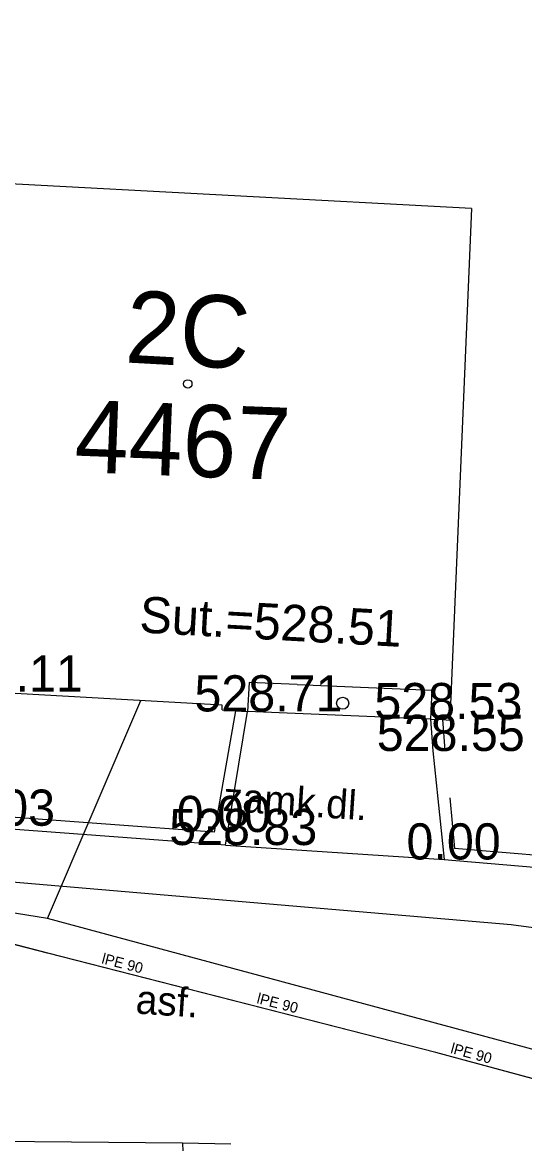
# Model space of a CAD drawing. Extents: x -669393 to -668650, y -1126925 to -1126294.
# Drawn here: x -668970.2 to -668959.79, y -1126800.51 to -1126777.26 of the extents above; entities that cross this region are included whole.
import ezdxf

# ---------------------------------------------------------------- set-up
doc = ezdxf.new("R2010")
doc.units = 0
for name, color, linetype in [('G_Bod_tecka', 7, 'Continuous'), ('G_Bod_vyska', 7, 'Continuous'), ('G_Budovy-znacky', 7, 'Continuous'), ('G_Budovy_Objekty', 7, 'Continuous'), ('G_Budovy_vstupy', 7, 'Continuous'), ('G_Cesty_Schody', 7, 'Continuous'), ('G_Cisla_orientacni', 7, 'Continuous'), ('G_Cisla_popisna', 7, 'Continuous'), ('G_Plochy_zpevnene', 7, 'Continuous'), ('G_Ploty', 7, 'Continuous'), ('G_Ploty_vstupy', 7, 'Continuous'), ('G_Popisy_povrchu', 7, 'Continuous'), ('G_Poznamky_odkaz', 7, 'Continuous'), ('G_Z_PLYNY_podz_geodeticky', 7, 'Continuous'), ('G_Z_SPOJE_podz_geodeticky', 7, 'Continuous'), ('G_Z_SPOJE_podz_kotovane', 7, 'Continuous'), ('G_Z_SPOJE_podz_priblizne', 7, 'Continuous'), ('G_Z_VODA_podz_kotovane', 7, 'Continuous'), ('Vrstva 27', 7, 'Continuous'), ('Vrstva 4', 7, 'Continuous')]:
    doc.layers.add(name, color=color, linetype=linetype)

msp = doc.modelspace()

# ---------------------------------------------------------------- linework, layer by layer
at = {"layer": 'G_Bod_tecka'}
for p, q in [((-668965.53, -1126791.55), (-668965.53, -1126791.55)), ((-668961.74, -1126791.71), (-668961.74, -1126791.71)), ((-668961.69, -1126792.37), (-668961.69, -1126792.37)), ((-668966.22, -1126794.05), (-668966.22, -1126794.05)), ((-668965.99, -1126794.32), (-668965.99, -1126794.32)), ((-668961.46, -1126794.62), (-668961.46, -1126794.62))]:
    msp.add_line(p, q, dxfattribs=at)
at = {"layer": 'G_Budovy-znacky'}
for centre, radius in [((-668966.77, -1126784.76), 0.0875), ((-668963.56, -1126791.38), 0.125)]:
    msp.add_circle(centre, radius, dxfattribs=at)
at = {"layer": 'G_Budovy_Objekty'}
for p, q in [((-668960.89, -1126781.12), (-668972.56, -1126780.5)), ((-668960.89, -1126781.12), (-668961.34, -1126791.73)), ((-668965.5, -1126790.95), (-668965.53, -1126791.55)), ((-668964.5, -1126790.99), (-668965.5, -1126790.95)), ((-668966.06, -1126791.42), (-668971.05, -1126791.14)), ((-668961.71, -1126791.11), (-668961.74, -1126791.71)), ((-668966.06, -1126791.52), (-668966.06, -1126791.42)), ((-668966.06, -1126791.52), (-668965.78, -1126791.54)), ((-668965.78, -1126791.54), (-668965.53, -1126791.55)), ((-668961.74, -1126791.71), (-668965.53, -1126791.55)), ((-668961.74, -1126791.71), (-668961.49, -1126791.72)), ((-668961.49, -1126791.72), (-668961.34, -1126791.73))]:
    msp.add_line(p, q, dxfattribs=at)
at = {"layer": 'G_Budovy_vstupy'}
msp.add_line((-668964.5, -1126790.99), (-668961.71, -1126791.11), dxfattribs=at)
at = {"layer": 'G_Cesty_Schody'}
msp.add_line((-668966.88, -1126800.5), (-668972.27, -1126800.45), dxfattribs=at)
msp.add_lwpolyline([(-668965.88, -1126800.52), (-668966.88, -1126800.5), (-668966.87, -1126800.67)], dxfattribs=at)
at = {"layer": 'G_Plochy_zpevnene'}
msp.add_lwpolyline([(-668965.99, -1126794.32), (-668961.46, -1126794.62)], dxfattribs=at)
at = {"layer": 'G_Ploty'}
for p, q in [((-668965.78, -1126791.54), (-668966.22, -1126794.05)), ((-668965.99, -1126794.32), (-668965.53, -1126791.55)), ((-668961.74, -1126791.71), (-668961.69, -1126792.37)), ((-668961.49, -1126791.72), (-668961.44, -1126792.35)), ((-668961.59, -1126793.36), (-668961.46, -1126794.62)), ((-668961.34, -1126793.34), (-668961.24, -1126794.39)), ((-668966.22, -1126794.05), (-668971.38, -1126793.67)), ((-668965.99, -1126794.32), (-668971.4, -1126793.92)), ((-668953.48, -1126795.04), (-668961.24, -1126794.39)), ((-668961.46, -1126794.62), (-668953.24, -1126795.31))]:
    msp.add_line(p, q, dxfattribs=at)
at = {"layer": 'G_Ploty_vstupy'}
msp.add_line((-668961.69, -1126792.37), (-668961.59, -1126793.36), dxfattribs=at)
at = {"layer": 'G_Z_PLYNY_podz_geodeticky'}
for points in [[(-668906.02, -1126816.16), (-668907.56, -1126815.65), (-668909.31, -1126814.95), (-668914.91, -1126812.8), (-668915.37, -1126812.62), (-668932.47, -1126806.72), (-668941.29, -1126803.68), (-668943.53, -1126802.9), (-668969.68, -1126795.84), (-668985.69, -1126793.26), (-668983.7, -1126777.8), (-668983.17, -1126772.12), (-668982.81, -1126768.98), (-668982.56, -1126765.51), (-668982.4, -1126763.78), (-668980.62, -1126745.39), (-668979.97, -1126737.36), (-668979.74, -1126734.84), (-668978.22, -1126718.38)], [(-668969.68, -1126795.84), (-668967.74, -1126791.32)]]:
    msp.add_lwpolyline(points, dxfattribs=at)
at = {"layer": 'G_Z_SPOJE_podz_geodeticky'}
msp.add_lwpolyline([(-668978.1, -1126793.11), (-668977.12, -1126794.51), (-668960.07, -1126795.97), (-668949.83, -1126797.34)], dxfattribs=at)
at = {"layer": 'G_Z_SPOJE_podz_kotovane'}
msp.add_lwpolyline([(-668978.1, -1126793.11), (-668977.12, -1126794.51), (-668960.07, -1126795.97), (-668949.83, -1126797.34)], dxfattribs=at)
at = {"layer": 'G_Z_SPOJE_podz_priblizne'}
msp.add_lwpolyline([(-668978.1, -1126793.11), (-668977.12, -1126794.51), (-668960.07, -1126795.97), (-668949.83, -1126797.34)], dxfattribs=at)
at = {"layer": 'G_Z_VODA_podz_kotovane'}
msp.add_lwpolyline([(-668934.45, -1126807.13), (-668941.91, -1126804.48), (-668950.55, -1126801.62), (-668961.63, -1126798.62), (-668969.67, -1126796.56), (-668971.34, -1126796.13), (-668977.28, -1126795.05), (-668982.24, -1126792.1)], dxfattribs=at)
at = {"layer": 'Vrstva 27'}
msp.add_lwpolyline([(-668934.451, -1126807.132), (-668941.911, -1126804.484), (-668950.553, -1126801.615), (-668961.632, -1126798.624), (-668969.674, -1126796.559), (-668971.339, -1126796.132), (-668977.277, -1126795.055), (-668982.237, -1126792.099)], dxfattribs=at)

# ---------------------------------------------------------------- texts
at = {"layer": 'G_Bod_vyska'}
for s, p in [('529.11', (-668972.013, -1126791.14)), ('528.71', (-668966.632, -1126791.55)), ('528.53', (-668962.904, -1126791.71)), ('528.55', (-668962.854, -1126792.37)), ('529.03', (-668972.588, -1126793.92)), ('0.00', (-668967, -1126794.05)), ('528.83', (-668967.154, -1126794.32)), ('0.00', (-668962.237, -1126794.62))]:
    msp.add_text(s, height=0.75, dxfattribs=at).set_placement(p)
at = {"layer": 'G_Cisla_orientacni'}
msp.add_text('2C', height=1.5, rotation=356.8263, dxfattribs=at).set_placement((-668968.086, -1126784.313))
at = {"layer": 'G_Cisla_popisna'}
msp.add_text('4467', height=1.5, rotation=357.7863, dxfattribs=at).set_placement((-668969.132, -1126786.584))
at = {"layer": 'G_Popisy_povrchu'}
for s, p in [('zamk.dl.', (-668966.052, -1126793.612)), ('asf.', (-668967.86, -1126797.812))]:
    msp.add_text(s, height=0.6, rotation=356.2111, dxfattribs=at).set_placement(p)
at = {"layer": 'G_Poznamky_odkaz'}
msp.add_text('Sut.=528.51', height=0.75, rotation=356.8256, dxfattribs=at).set_placement((-668967.784, -1126789.911))
at = {"layer": 'Vrstva 4'}
for rotation, p in [(345.5904, (-668968.569, -1126796.77)), (345.5457, (-668965.355, -1126797.595)), (344.8157, (-668961.339, -1126798.63))]:
    msp.add_text('lPE 90', height=0.2194, rotation=rotation, dxfattribs=at).set_placement(p)

doc.saveas('drawing.dxf')
